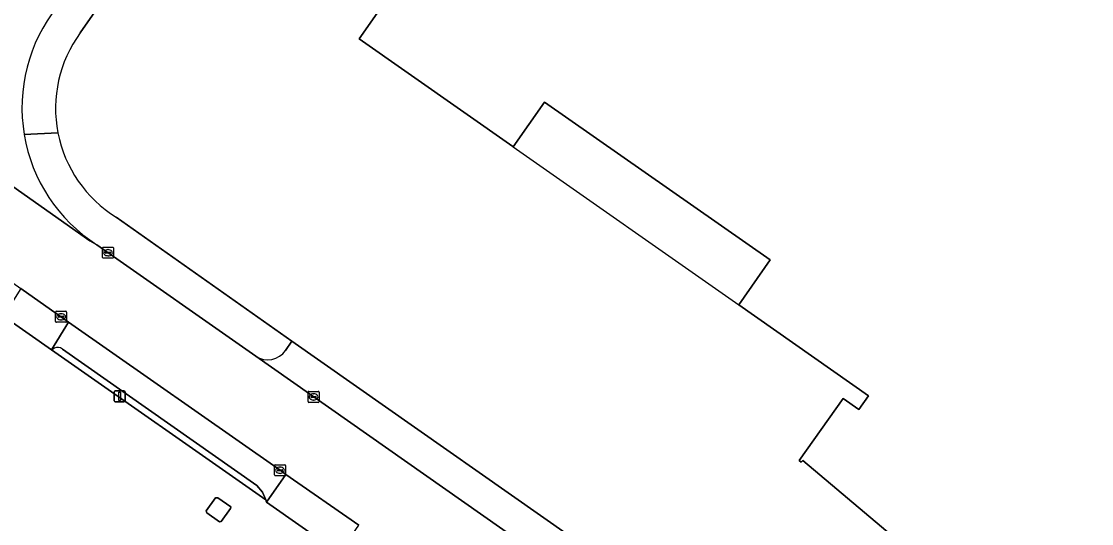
# Model space of a CAD drawing. Extents: x 155018 to 156648, y 383979 to 385733.
# Drawn here: x 155332.5 to 155429.7, y 384821.5 to 384867.1 of the extents above; entities that cross this region are included whole.
import ezdxf

# ---------------------------------------------------------------- set-up
doc = ezdxf.new("R2010")
doc.units = 0
for name, color, linetype in [('IMGEO_Erf', 7, 'Continuous'), ('IMGEO_Kolk', 7, 'Continuous'), ('IMGEO_Lage_trafo', 7, 'Continuous'), ('IMGEO_Lichtmast', 7, 'Continuous'), ('IMGEO_Pand', 7, 'Continuous'), ('IMGEO_Pand_overbouw', 7, 'Continuous'), ('IMGEO_Parkeervlak_open', 7, 'Continuous'), ('IMGEO_Rijbaan_lokaal_gesloten', 7, 'Continuous'), ('IMGEO_Rijbaan_lokaal_open', 7, 'Continuous'), ('IMGEO_Voetpad_open', 7, 'Continuous')]:
    doc.layers.add(name, color=color, linetype=linetype)

msp = doc.modelspace()

# ---------------------------------------------------------------- linework, layer by layer
at = {"layer": 'IMGEO_Erf'}
for points in [[(155435.235, 385005.097), (155431.663, 385000), (155395.301, 384948.119), (155392.871, 384944.656), (155386.964, 384936.206), (155382.993, 384930.585), (155380.633, 384927.147), (155378.001, 384923.366), (155376.2, 384920.796), (155354.955, 384890.532), (155337.874, 384866.058)], [(155416.222, 384816.518), (155403.487, 384827.271), (155403.342, 384827.097), (155403.151, 384827.272), (155407.132, 384832.892), (155408.553, 384831.886), (155409.43, 384833.127), (155397.66, 384841.373), (155400.518, 384845.461), (155380.028, 384859.784), (155377.184, 384855.717), (155377.149, 384855.742), (155363.196, 384865.516), (155399.361, 384917.111), (155403.455, 384914.241), (155448.092, 384882.954), (155450.905, 384886.967), (155500, 384852.57), (155544.63, 384821.302)], [(155341.136, 384849.344), (155357.104, 384838.097), (155388.182, 384816.31), (155437.864, 384781.52), (155468.111, 384760.264), (155482.743, 384750), (155497.007, 384739.994), (155500, 384737.848), (155500.185, 384737.718), (155505.292, 384734.131), (155525.191, 384720.19), (155529.43, 384717.209), (155537.244, 384711.718), (155537.392, 384711.902)], [(155361.268, 384818.932), (155354.808, 384823.467), (155354.726, 384823.683), (155335.262, 384837.311), (155330.905, 384840.366)]]:
    msp.add_lwpolyline(points, dxfattribs=at)
msp.add_lwpolyline([(155350.173, 384823.856), (155350.375, 384823.872), (155351.543, 384823.061), (155351.532, 384822.89), (155350.672, 384821.731), (155350.534, 384821.691), (155349.387, 384822.519), (155349.316, 384822.686)], close=True, dxfattribs=at)
for centre, radius, start, end in [((155347.254, 384859.213), 11.612, 143.88072, 191.04159), ((155347.26, 384859.218), 11.618, 191.05874, 238.19271)]:
    msp.add_arc(centre, radius, start, end, dxfattribs=at)
at = {"layer": 'IMGEO_Kolk'}
for p, q in [((155339.903, 384845.688), (155339.903, 384846.54)), ((155339.978, 384846.614), (155340.83, 384846.614)), ((155340.904, 384846.54), (155340.904, 384845.688)), ((155340.83, 384845.614), (155339.978, 384845.614)), ((155340.162, 384846.108), (155340.162, 384846.12)), ((155340.6, 384846.071), (155340.202, 384846.071)), ((155340.205, 384846.157), (155340.603, 384846.157)), ((155340.414, 384845.834), (155340.389, 384845.834)), ((155340.391, 384846.394), (155340.416, 384846.394)), ((155340.646, 384846.12), (155340.646, 384846.108)), ((155335.643, 384839.874), (155335.643, 384840.726)), ((155335.718, 384840.8), (155336.57, 384840.8)), ((155336.131, 384840.58), (155336.156, 384840.58)), ((155336.644, 384840.726), (155336.644, 384839.874)), ((155336.57, 384839.8), (155335.718, 384839.8)), ((155335.902, 384840.294), (155335.902, 384840.306)), ((155336.34, 384840.257), (155335.942, 384840.257)), ((155335.945, 384840.343), (155336.343, 384840.343)), ((155336.154, 384840.02), (155336.129, 384840.02)), ((155336.386, 384840.306), (155336.386, 384840.294)), ((155358.568, 384832.601), (155358.568, 384833.453)), ((155358.643, 384833.527), (155359.495, 384833.527)), ((155358.827, 384833.021), (155358.827, 384833.033)), ((155359.265, 384832.984), (155358.867, 384832.984)), ((155358.87, 384833.07), (155359.268, 384833.07)), ((155359.056, 384833.307), (155359.081, 384833.307)), ((155359.311, 384833.033), (155359.311, 384833.021)), ((155359.569, 384833.453), (155359.569, 384832.601)), ((155359.495, 384832.527), (155358.643, 384832.527)), ((155359.079, 384832.747), (155359.054, 384832.747)), ((155355.519, 384825.947), (155355.519, 384826.799)), ((155355.594, 384826.873), (155356.446, 384826.873)), ((155355.778, 384826.367), (155355.778, 384826.379)), ((155356.216, 384826.33), (155355.818, 384826.33)), ((155355.821, 384826.416), (155356.219, 384826.416)), ((155356.03, 384826.093), (155356.005, 384826.093)), ((155356.007, 384826.653), (155356.032, 384826.653)), ((155356.262, 384826.379), (155356.262, 384826.367)), ((155356.52, 384826.799), (155356.52, 384825.947)), ((155356.446, 384825.873), (155355.594, 384825.873))]:
    msp.add_line(p, q, dxfattribs=at)
for points in [[(155339.903, 384845.688), (155339.903, 384846.54)], [(155339.978, 384846.614), (155340.83, 384846.614)], [(155340.904, 384846.54), (155340.904, 384845.688)], [(155340.83, 384845.614), (155339.978, 384845.614)], [(155335.643, 384839.874), (155335.643, 384840.726)], [(155335.718, 384840.8), (155336.57, 384840.8)], [(155336.644, 384840.726), (155336.644, 384839.874)], [(155336.57, 384839.8), (155335.718, 384839.8)], [(155358.568, 384832.601), (155358.568, 384833.453)], [(155358.643, 384833.527), (155359.495, 384833.527)], [(155359.569, 384833.453), (155359.569, 384832.601)], [(155359.495, 384832.527), (155358.643, 384832.527)], [(155355.519, 384825.947), (155355.519, 384826.799)], [(155355.594, 384826.873), (155356.446, 384826.873)], [(155356.52, 384826.799), (155356.52, 384825.947)], [(155356.446, 384825.873), (155355.594, 384825.873)]]:
    msp.add_lwpolyline(points, dxfattribs=at)
for centre, radius, start, end in [((155339.98, 384846.538), 0.0765, 91.55205, 178.44795), ((155339.98, 384846.538), 0.0765, 91.55205, 178.44795), ((155340.828, 384846.538), 0.0765, 1.55205, 88.44795), ((155340.828, 384846.538), 0.0765, 1.55205, 88.44795), ((155339.98, 384845.69), 0.0765, 181.55205, 268.44795), ((155339.98, 384845.69), 0.0765, 181.55205, 268.44795), ((155340.202, 384846.117), 0.0403, 85.87752, 175.75265), ((155340.199, 384846.107), 0.0366, 178.93798, 274.71019), ((155340.603, 384846.114), 0.043, 264.86636, 352.45326), ((155340.607, 384846.119), 0.0386, 1.73085, 96.63898), ((155340.828, 384845.69), 0.0765, 271.55205, 358.44795), ((155340.828, 384845.69), 0.0765, 271.55205, 358.44795), ((155335.72, 384840.724), 0.0765, 91.55205, 178.44795), ((155335.72, 384840.724), 0.0765, 91.55205, 178.44795), ((155336.568, 384840.724), 0.0765, 1.55205, 88.44795), ((155336.568, 384840.724), 0.0765, 1.55205, 88.44795), ((155335.72, 384839.876), 0.0765, 181.55205, 268.44795), ((155335.72, 384839.876), 0.0765, 181.55205, 268.44795), ((155335.942, 384840.303), 0.0403, 85.87752, 175.75265), ((155335.939, 384840.293), 0.0366, 178.93798, 274.71019), ((155336.343, 384840.3), 0.043, 264.86636, 352.45326), ((155336.347, 384840.305), 0.0386, 1.73085, 96.63898), ((155336.568, 384839.876), 0.0765, 271.55205, 358.44795), ((155336.568, 384839.876), 0.0765, 271.55205, 358.44795), ((155358.645, 384833.451), 0.0765, 91.55205, 178.44795), ((155358.645, 384833.451), 0.0765, 91.55205, 178.44795), ((155358.867, 384833.03), 0.0403, 85.87752, 175.75265), ((155358.864, 384833.02), 0.0366, 178.93798, 274.71019), ((155359.268, 384833.027), 0.043, 264.86636, 352.45326), ((155359.272, 384833.032), 0.0386, 1.73085, 96.63898), ((155359.493, 384833.451), 0.0765, 1.55205, 88.44795), ((155359.493, 384833.451), 0.0765, 1.55205, 88.44795), ((155358.645, 384832.603), 0.0765, 181.55205, 268.44795), ((155358.645, 384832.603), 0.0765, 181.55205, 268.44795), ((155359.493, 384832.603), 0.0765, 271.55205, 358.44795), ((155359.493, 384832.603), 0.0765, 271.55205, 358.44795), ((155355.596, 384826.797), 0.0765, 91.55205, 178.44795), ((155355.596, 384826.797), 0.0765, 91.55205, 178.44795), ((155355.818, 384826.376), 0.0403, 85.87752, 175.75265), ((155355.815, 384826.366), 0.0366, 178.93798, 274.71019), ((155356.219, 384826.373), 0.043, 264.86636, 352.45326), ((155356.223, 384826.378), 0.0386, 1.73085, 96.63898), ((155356.444, 384826.797), 0.0765, 1.55205, 88.44795), ((155356.444, 384826.797), 0.0765, 1.55205, 88.44795), ((155355.596, 384825.949), 0.0765, 181.55205, 268.44795), ((155355.596, 384825.949), 0.0765, 181.55205, 268.44795), ((155356.444, 384825.949), 0.0765, 271.55205, 358.44795), ((155356.444, 384825.949), 0.0765, 271.55205, 358.44795)]:
    msp.add_arc(centre, radius, start, end, dxfattribs=at)
for centre, major_axis, ratio, start_param, end_param in [((155340.39, 384846.114), (-0.387, 0.002), 0.722429, 4.712389, 7.853982), ((155340.415, 384846.114), (-0.39, 0.002), 0.717154, 1.570796, 4.712389), ((155336.13, 384840.3), (-0.387, 0.002), 0.722429, 4.712389, 7.853982), ((155336.155, 384840.3), (-0.39, 0.002), 0.717154, 1.570796, 4.712389), ((155359.055, 384833.027), (-0.387, 0.002), 0.722429, 4.712389, 7.853982), ((155359.08, 384833.027), (-0.39, 0.002), 0.717154, 1.570796, 4.712389), ((155356.006, 384826.373), (-0.387, 0.002), 0.722429, 4.712389, 7.853982), ((155356.031, 384826.373), (-0.39, 0.002), 0.717154, 1.570796, 4.712389)]:
    msp.add_ellipse(centre, major_axis=major_axis, ratio=ratio, start_param=start_param, end_param=end_param, dxfattribs=at)
at = {"layer": 'IMGEO_Lage_trafo'}
msp.add_lwpolyline([(155350.534, 384821.691), (155350.672, 384821.731), (155351.532, 384822.89), (155351.543, 384823.061), (155350.375, 384823.872), (155350.173, 384823.856), (155349.316, 384822.686), (155349.387, 384822.519)], close=True, dxfattribs=at)
at = {"layer": 'IMGEO_Lichtmast'}
for p, q in [((155340.964, 384832.675), (155340.964, 384833.475)), ((155340.964, 384833.475), (155340.964, 384832.675)), ((155341.064, 384833.575), (155341.854, 384833.575)), ((155341.854, 384833.575), (155341.064, 384833.575)), ((155341.954, 384833.475), (155341.954, 384832.675)), ((155341.954, 384832.675), (155341.954, 384833.475)), ((155341.854, 384832.575), (155341.064, 384832.575)), ((155341.064, 384832.575), (155341.854, 384832.575))]:
    msp.add_line(p, q, dxfattribs=at)
msp.add_lwpolyline([(155341.384, 384833.45), (155341.534, 384833.45), (155341.534, 384832.7), (155341.384, 384832.7), (155341.384, 384833.45)], dxfattribs=at)
for centre, start, end in [((155341.064, 384833.475), 90, 180), ((155341.064, 384833.475), 90, 180), ((155341.854, 384833.475), 0, 90), ((155341.854, 384833.475), 360, 90), ((155341.064, 384832.675), 180, 270), ((155341.064, 384832.675), 180, 270), ((155341.854, 384832.675), 270, 0), ((155341.854, 384832.675), 270, 0)]:
    msp.add_arc(centre, 0.1, start, end, dxfattribs=at)
at = {"layer": 'IMGEO_Pand'}
msp.add_lwpolyline([(155544.63, 384821.302), (155500, 384852.57), (155450.905, 384886.967), (155448.092, 384882.954), (155403.455, 384914.241), (155399.361, 384917.111), (155363.196, 384865.516), (155377.149, 384855.742), (155377.184, 384855.717), (155380.028, 384859.784), (155400.518, 384845.461), (155397.66, 384841.373), (155409.43, 384833.127), (155408.553, 384831.886), (155407.132, 384832.892), (155403.151, 384827.272), (155403.342, 384827.097), (155403.487, 384827.271), (155416.222, 384816.518)], dxfattribs=at)
at = {"layer": 'IMGEO_Pand_overbouw'}
msp.add_lwpolyline([(155380.028, 384859.784), (155377.184, 384855.717), (155397.66, 384841.373), (155400.518, 384845.461)], close=True, dxfattribs=at)
at = {"layer": 'IMGEO_Parkeervlak_open'}
for points in [[(155336.825, 384839.821), (155335.262, 384837.311), (155335.522, 384837.465)], [(155336.279, 384837.369), (155353.916, 384825.004), (155354.43, 384824.398), (155354.726, 384823.683), (155354.808, 384823.467), (155356.562, 384825.996), (155356.019, 384826.372), (155336.825, 384839.821)]]:
    msp.add_lwpolyline(points, dxfattribs=at)
msp.add_arc((155335.821, 384836.787), 0.74, 51.75688, 113.78819, dxfattribs=at)
at = {"layer": 'IMGEO_Rijbaan_lokaal_gesloten'}
for points in [[(155388.019, 384812.731), (155353.81, 384836.716), (155339.386, 384846.829), (155338.759, 384847.187), (155308.812, 384868.307), (155308.749, 384868.347), (155307.828, 384868.991), (155250.095, 384909.364), (155247.679, 384911.072), (155227.053, 384925.51), (155224.169, 384927.527), (155216.496, 384932.904), (155215.364, 384933.685), (155201.754, 384943.201), (155198.627, 384938.971), (155196.792, 384940.312), (155199.781, 384944.58), (155188.751, 384952.292), (155186.937, 384953.575), (155177.806, 384959.95), (155169.493, 384965.81)], [(155200.809, 384935.124), (155218.313, 384922.864), (155226.479, 384917.152), (155232.999, 384912.577), (155239.472, 384908.041), (155277.864, 384881.141), (155282.705, 384877.749), (155304.661, 384862.364), (155312.349, 384857.014), (155325.715, 384847.641), (155332.492, 384842.858), (155336.825, 384839.821), (155356.019, 384826.372), (155356.562, 384825.996), (155363.162, 384821.376)], [(155309.684, 384867.754), (155308.812, 384868.307), (155338.759, 384847.187), (155339.386, 384846.829)]]:
    msp.add_lwpolyline(points, dxfattribs=at)
for centre, radius, start, end in [((155347.383, 384859.267), 14.789, 141.73247, 189.49643), ((155347.378, 384859.266), 14.784, 189.49663, 237.27567)]:
    msp.add_arc(centre, radius, start, end, dxfattribs=at)
at = {"layer": 'IMGEO_Rijbaan_lokaal_open'}
msp.add_lwpolyline([(155332.492, 384842.858), (155330.905, 384840.366), (155335.262, 384837.311), (155336.825, 384839.821)], close=True, dxfattribs=at)
at = {"layer": 'IMGEO_Voetpad_open'}
for points in [[(155337.874, 384866.058), (155354.955, 384890.532)], [(155335.857, 384856.989), (155332.797, 384856.827)], [(155332.797, 384856.827), (155335.857, 384856.989)], [(155356.523, 384837.248), (155357.104, 384838.097), (155341.136, 384849.344)], [(155339.386, 384846.829), (155353.81, 384836.716)], [(155387.591, 384815.488), (155388.182, 384816.31), (155357.104, 384838.097), (155356.523, 384837.248)], [(155335.522, 384837.465), (155335.262, 384837.311), (155354.726, 384823.683), (155354.43, 384824.398), (155353.916, 384825.004), (155336.279, 384837.369)], [(155353.81, 384836.716), (155388.019, 384812.731)]]:
    msp.add_lwpolyline(points, dxfattribs=at)
msp.add_lwpolyline([(155354.808, 384823.467), (155361.268, 384818.932), (155361.486, 384818.938), (155363.162, 384821.376), (155356.562, 384825.996)], close=True, dxfattribs=at)
for centre, radius, start, end in [((155347.383, 384859.267), 14.789, 141.73247, 189.49643), ((155347.254, 384859.213), 11.612, 143.88072, 191.04159), ((155347.378, 384859.266), 14.784, 189.49663, 237.27567), ((155347.26, 384859.218), 11.618, 191.05874, 238.19271), ((155335.821, 384836.787), 0.74, 51.75688, 113.78819), ((155354.888, 384838.401), 2.001, 237.39218, 324.79686), ((155354.888, 384838.401), 2.001, 237.39218, 324.79686)]:
    msp.add_arc(centre, radius, start, end, dxfattribs=at)

doc.saveas('drawing.dxf')
